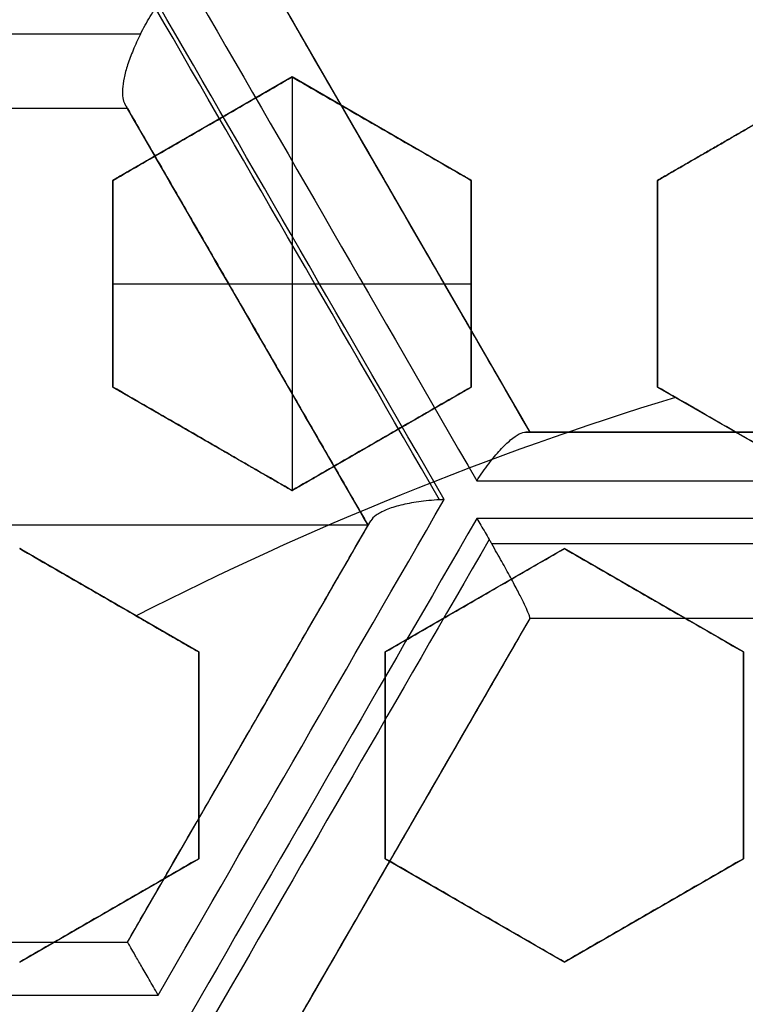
# Model space of a CAD drawing. Header units: centimetres. Extents: x -10 to 8.9, y -34.1 to -8.
# Tile 376 of 656: x -6.769 to -6.6717, y -32.8591 to -32.7271. Entities that reach past the tile are written whole.
import ezdxf

# ---------------------------------------------------------------- set-up
doc = ezdxf.new("R2010")
doc.units = ezdxf.units.CM
doc.layers.add('Default', color=7, linetype='Continuous', true_color=0x000000)

msp = doc.modelspace()

# ---------------------------------------------------------------- linework, layer by layer
at = {"layer": 'Default'}
for p, q in [((-6.732900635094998, -32.72648953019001, -1.1564270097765), (-6.700650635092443, -32.78234816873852, -1.1564270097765)), ((-6.732499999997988, -32.73474820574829, 0.1792829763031), (-6.7565, -32.74860461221, 0.1792829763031)), ((-6.7325, -32.73474820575, 0.1625), (-6.7325, -32.79017383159, 0.1625)), ((-6.708500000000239, -32.74860461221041, 0.18252295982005), (-6.732500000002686, -32.73474820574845, 0.18252295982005)), ((-6.659499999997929, -32.73474820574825, 0.18390874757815), (-6.6835, -32.74860461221, 0.18390874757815)), ((-6.754551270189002, -32.73898953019, -1.1406474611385), (-6.819051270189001, -32.73898953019, -1.1406474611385)), ((-6.722301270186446, -32.79484816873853, -1.156581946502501), (-6.754551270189, -32.73898953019, -1.156581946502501)), ((-6.744499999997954, -32.74167640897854, 0.1625), (-6.744499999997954, -32.74167640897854, 0.1955001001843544)), ((-6.720500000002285, -32.74167640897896, 0.1625), (-6.720500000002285, -32.74167640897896, 0.1987006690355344)), ((-6.7565, -32.74860461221, 0.1838528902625), (-6.7565, -32.77631742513, 0.1838528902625)), ((-6.7085, -32.74860461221, 0.18727069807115), (-6.7085, -32.77631742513, 0.18727069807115)), ((-6.6835, -32.74860461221, 0.1887369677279), (-6.6835, -32.77631742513, 0.1887369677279)), ((-6.717013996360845, -32.75400599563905, -1.234186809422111), (-6.717013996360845, -32.75400599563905, -1.065)), ((-6.7565, -32.76246101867, 0.1625), (-6.7085, -32.76246101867, 0.1625)), ((-6.7565, -32.76246101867, 0.1625), (-6.7565, -32.76246101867, 0.2006486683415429)), ((-6.7085, -32.76246101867, 0.1625), (-6.7085, -32.76246101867, 0.2073021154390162)), ((-6.6835, -32.76246101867, 0.2101520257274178), (-6.6835, -32.76246101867, 0.1625)), ((-6.738607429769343, -32.76660507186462, -1.234550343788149), (-6.738607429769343, -32.76660507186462, -1.065)), ((-6.756499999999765, -32.77631742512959, 0.18797125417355), (-6.732500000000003, -32.79017383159, 0.18797125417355)), ((-6.732499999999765, -32.79017383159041, 0.18797125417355), (-6.708500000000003, -32.77631742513, 0.18797125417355)), ((-6.683499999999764, -32.77631742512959, 0.1923682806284), (-6.659500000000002, -32.79017383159, 0.1923682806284)), ((-6.700650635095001, -32.78234816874, -1.161419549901), (-6.636150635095, -32.78234816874, -1.161419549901)), ((-6.744499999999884, -32.78324562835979, 0.1625), (-6.744499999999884, -32.78324562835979, 0.2093492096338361)), ((-6.720499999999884, -32.78324562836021, 0.1625), (-6.720499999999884, -32.78324562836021, 0.2128172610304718)), ((-6.722301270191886, -32.794848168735, -1.065), (-6.851301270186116, -32.794848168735, -1.065)), ((-6.754551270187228, -32.85070680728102, -1.1652947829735), (-6.722301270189, -32.79484816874, -1.1652947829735)), ((-6.745000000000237, -32.81182446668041, 0.1905773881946), (-6.768999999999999, -32.79796806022, 0.1905773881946)), ((-6.696000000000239, -32.79796806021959, 0.1951392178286), (-6.720000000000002, -32.81182446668, 0.1951392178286)), ((-6.672000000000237, -32.81182446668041, 0.1981756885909), (-6.695999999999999, -32.79796806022, 0.1981756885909)), ((-6.757000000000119, -32.80489626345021, 0.1625), (-6.757000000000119, -32.80489626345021, 0.214431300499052)), ((-6.70800000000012, -32.80489626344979, 0.1686142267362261), (-6.70800000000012, -32.80489626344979, 0.2218231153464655)), ((-6.684000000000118, -32.80489626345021, 0.1716076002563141), (-6.684000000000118, -32.80489626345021, 0.2248164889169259)), ((-6.700650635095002, -32.80734816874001, -1.166056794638), (-6.73290063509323, -32.86320680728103, -1.166056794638)), ((-6.636150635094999, -32.80734816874, -1.1623369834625), (-6.700650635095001, -32.80734816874, -1.1623369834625)), ((-6.745000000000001, -32.8395372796, 0.1965351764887), (-6.745000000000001, -32.81182446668, 0.1965351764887)), ((-6.720000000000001, -32.81182446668, 0.20048185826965), (-6.720000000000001, -32.8395372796, 0.20048185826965)), ((-6.672000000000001, -32.8395372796, 0.20675380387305), (-6.672000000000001, -32.81182446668, 0.20675380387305)), ((-6.738252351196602, -32.82247625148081, -1.259146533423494), (-6.738252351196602, -32.82247625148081, -1.065)), ((-6.745000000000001, -32.82568087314, 0.1699478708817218), (-6.745000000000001, -32.82568087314, 0.2231567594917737)), ((-6.720000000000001, -32.82568087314, 0.2271003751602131), (-6.720000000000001, -32.82568087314, 0.1738914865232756)), ((-6.672000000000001, -32.82568087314, 0.1801575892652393), (-6.672000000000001, -32.82568087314, 0.2333664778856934)), ((-6.716770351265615, -32.83526833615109, -1.260750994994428), (-6.716770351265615, -32.83526833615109, -1.065)), ((-6.768999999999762, -32.85339368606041, 0.20106377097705), (-6.745, -32.8395372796, 0.20106377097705)), ((-6.719999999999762, -32.83953727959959, 0.2091516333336), (-6.695999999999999, -32.85339368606, 0.2091516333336)), ((-6.695999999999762, -32.85339368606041, 0.2123871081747), (-6.672, -32.8395372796, 0.2123871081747)), ((-6.756999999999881, -32.84646548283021, 0.1744999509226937), (-6.756999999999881, -32.84646548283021, 0.2277088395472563)), ((-6.70799999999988, -32.84646548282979, 0.1825783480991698), (-6.70799999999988, -32.84646548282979, 0.2357872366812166)), ((-6.68399999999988, -32.84646548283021, 0.1858714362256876), (-6.68399999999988, -32.84646548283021, 0.2390803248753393)), ((-6.819051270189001, -32.85070680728, -1.1652947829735), (-6.754551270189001, -32.85070680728, -1.1652947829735))]:
    msp.add_line(p, q, dxfattribs=at)
for centre, radius, start, end in [((-6.549999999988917, -33.20500000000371, -0.82), 0.8192000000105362, 100.1935773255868, 151.4582825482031), ((-6.550000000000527, -33.20499999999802, -0.76), 0.774999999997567, 99.40564977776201, 224.0542772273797), ((-6.550000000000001, -33.20500000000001, -0.1612499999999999), 0.75, 105.2299037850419, 180), ((-6.550000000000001, -33.20500000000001, -1.24), 0.6400000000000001, 0, 180), ((-6.549999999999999, -33.20500000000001, 0.2), 0.6367740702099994, 0, 180), ((-6.550000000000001, -33.20500000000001, 0.1625), 0.6231698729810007, 0, 180), ((-6.550000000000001, -33.20500000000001, 0.17875), 0.6074999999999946, 0, 180), ((-6.550000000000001, -33.20500000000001, -1.230490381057), 0.6074999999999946, 0, 180), ((-6.550000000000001, -33.20500000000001, 0.45), 0.6000000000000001, 90, 270), ((-6.550000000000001, -33.20500000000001, 0.195), 0.55, 0, 180), ((-6.550000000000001, -33.20500000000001, 0.1782088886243), 0.55, 0, 180), ((-6.550000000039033, -33.20499999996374, 0.1625), 0.4469695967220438, 107.058256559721, 117.0667820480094)]:
    msp.add_arc(centre, radius, start, end, dxfattribs=at)
at = {"layer": 'Default', "extrusion": (0, 0, -1)}
for centre, radius, start, end in [((6.550000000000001, -33.20500000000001, -0.2), 0.6367740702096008, 0, 180), ((6.550000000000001, -33.20500000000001, -0.1809807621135), 0.6125, 0, 180), ((6.550000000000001, -33.20500000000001, -0.195), 0.6075000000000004, 0, 180), ((6.550000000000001, -33.20500000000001, -0.1625), 0.6075, 0, 180), ((6.550000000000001, -33.20500000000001, 1.24), 0.6075, 0, 180), ((6.550000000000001, -33.20500000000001, 1.220980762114), 0.6075, 0, 180), ((6.550000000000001, -33.20500000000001, -0.35), 0.6000000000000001, 270, 90), ((6.550000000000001, -33.20500000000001, -0.4), 0.6000000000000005, 270, 90), ((6.550000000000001, -33.20500000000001, -0.18660444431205), 0.5499999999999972, 0, 180)]:
    msp.add_arc(centre, radius, start, end, dxfattribs=at)
at = {"layer": 'Default', "extrusion": (-0.8660254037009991, -0.5000000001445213, 3.516088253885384e-10)}
msp.add_arc((25.4813735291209, -0.1450000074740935, 22.20351230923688), 1.1978707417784, 244.4878757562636, 248.4887786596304, dxfattribs=at)
at = {"layer": 'Default', "extrusion": (0.8660253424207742, 0.5000001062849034, -2.574108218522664e-07)}
msp.add_arc((-25.4813707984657, -0.1450057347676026, -22.20911050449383), 1.198176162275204, 291.5202202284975, 295.4906773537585, dxfattribs=at)
at = {"layer": 'Default', "extrusion": (0.8660254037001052, 0.5000000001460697, -3.55942414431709e-10)}
msp.add_arc((-25.48137352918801, -0.1450000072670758, -22.2085543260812), 1.198160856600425, 291.5057535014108, 295.5055036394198, dxfattribs=at)
at = {"layer": 'Default', "extrusion": (-0.8660254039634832, -0.4999999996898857, -7.491391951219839e-10)}
msp.add_arc((25.48137354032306, -0.1449999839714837, 22.19410774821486), 1.187888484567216, 244.745206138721, 248.1891442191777, dxfattribs=at)
at = {"layer": 'Default', "extrusion": (6.195815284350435e-07, 0.9999999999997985, -1.377964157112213e-07)}
msp.add_arc((6.549979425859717, -0.1450045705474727, -32.72899354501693), 1.100648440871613, 280.617923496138, 284.4593938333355, dxfattribs=at)
at = {"layer": 'Default', "extrusion": (-0.8660254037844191, -0.5000000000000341, 0)}
msp.add_arc((25.48137353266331, -0.145, 22.19410775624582), 1.187888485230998, 245.0680399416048, 248.1891442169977, dxfattribs=at)
at = {"layer": 'Default', "extrusion": (0, 1, 0)}
for centre, radius, start, end in [((6.550000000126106, -0.1450000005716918, -32.73898953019), 1.090648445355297, 280.8098476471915, 284.2816864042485), ((6.550000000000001, -0.145, -32.73898953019), 1.090648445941, 280.809847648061, 284.2816864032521), ((6.550000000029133, -0.1450000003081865, -32.79392252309), 1.127393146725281, 274.1227677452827, 278.0428976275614), ((6.550000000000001, -0.145, -32.80734816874), 1.117998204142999, 276.5556140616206, 277.7441833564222)]:
    msp.add_arc(centre, radius, start, end, dxfattribs=at)
at = {"layer": 'Default', "extrusion": (0.8660254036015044, 0.5000000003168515, -9.948959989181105e-10)}
msp.add_arc((-25.48137352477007, -0.1450000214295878, -22.21910776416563), 1.188176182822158, 291.8053039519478, 295.236051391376, dxfattribs=at)
at = {"layer": 'Default', "extrusion": (0.8660254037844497, 0.4999999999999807, 0)}
msp.add_arc((-25.48137353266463, -0.145, -22.21910775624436), 1.188176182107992, 291.8053039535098, 292.8034950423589, dxfattribs=at)
at = {"layer": 'Default', "extrusion": (0, -1, 0)}
for centre, radius, start, end in [((-6.549999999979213, -0.1449999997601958, 32.78234816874), 1.116162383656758, 262.2172383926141, 265.577524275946), ((-6.55000000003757, -0.1450000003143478, 32.78888050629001), 1.125541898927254, 261.9437859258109, 265.8704395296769), ((-6.550000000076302, -0.1450000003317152, 32.85070680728), 1.139105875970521, 256.3019040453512, 259.6551817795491), ((-6.550000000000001, -0.145, 32.85070680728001), 1.139105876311, 256.3019040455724, 259.6551817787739), ((-6.549999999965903, -0.1449999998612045, 32.85781358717), 1.148678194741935, 256.0388695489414, 259.9502437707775)]:
    msp.add_arc(centre, radius, start, end, dxfattribs=at)
at = {"layer": 'Default', "extrusion": (0.8660254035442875, -0.500000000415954, 2.193324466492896e-09)}
msp.add_arc((-32.03137352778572, -0.1450000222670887, 10.5828472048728), 1.148678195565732, 280.0497562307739, 283.9611304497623, dxfattribs=at)
at = {"layer": 'Default', "extrusion": (0.8660254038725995, -0.499999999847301, -8.901163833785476e-10)}
msp.add_arc((-32.03137353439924, -0.1449999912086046, 10.57574040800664), 1.139105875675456, 280.3448182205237, 283.6980959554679, dxfattribs=at)
at = {"layer": 'Default', "extrusion": (0.8660254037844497, -0.4999999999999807, 0)}
msp.add_arc((-32.03137353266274, -0.145, 10.57574041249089), 1.139105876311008, 280.344818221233, 283.6980959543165, dxfattribs=at)
at = {"layer": 'Default', "extrusion": (-0.8660254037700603, 0.5000000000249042, -3.770717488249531e-10)}
msp.add_arc((32.03137353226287, -0.1450000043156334, -10.58788920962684), 1.150190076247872, 256.0575922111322, 259.9635906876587, dxfattribs=at)
at = {"layer": 'Default', "extrusion": (-0.8660255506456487, 0.4999997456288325, -6.235349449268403e-08)}
msp.add_arc((32.03137680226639, -0.1450003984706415, -10.59073097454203), 1.15060544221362, 256.1453650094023, 259.8840394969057, dxfattribs=at)
at = {"layer": 'Default', "extrusion": (-4.870283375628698e-07, 0.9999999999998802, 5.187101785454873e-08)}
msp.add_arc((6.550016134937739, -0.1449979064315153, -32.79734495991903), 1.12799856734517, 274.2239968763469, 277.9353037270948, dxfattribs=at)
at = {"layer": 'Default', "extrusion": (-0.8660254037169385, 0.5000000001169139, -5.583816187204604e-10)}
msp.add_arc((32.03666605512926, -0.1450297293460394, -10.60074041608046), 1.141536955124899, 256.0935276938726, 259.4073259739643, dxfattribs=at)
at = {"layer": 'Default', "extrusion": (0.0001404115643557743, 0.9999999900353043, -1.462819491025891e-05)}
msp.add_arc((6.550660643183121, -0.145723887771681, -32.80826120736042), 1.117361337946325, 274.1511495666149, 277.4758572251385, dxfattribs=at)
at = {"layer": 'Default', "extrusion": (-0.8660254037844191, 0.5000000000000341, 0)}
msp.add_arc((32.03137353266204, -0.145, -10.6007404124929), 1.140605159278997, 259.2443279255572, 259.6689290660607, dxfattribs=at)
at = {"layer": 'Default'}
for points, degree in [([(-5.802878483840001, -33.37034595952, -0.8200002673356), (-5.797609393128, -33.35006248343, -0.8200002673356), (-5.788748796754, -33.30907971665, -0.8199998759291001), (-5.780540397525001, -33.24636207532, -0.8200000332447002), (-5.777589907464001, -33.18277300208, -0.8199999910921), (-5.779858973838, -33.11864828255, -0.8200000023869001), (-5.787447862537, -33.05453951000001, -0.8199999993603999), (-5.800266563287, -32.99143194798, -0.8200000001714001), (-5.818203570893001, -32.92965347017, -0.8199999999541), (-5.841192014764, -32.86947862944, -0.8200000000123), (-5.869027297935, -32.81144395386, -0.8199999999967), (-5.901595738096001, -32.75581332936, -0.8200000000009), (-5.938499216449, -32.70322512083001, -0.8199999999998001), (-5.979707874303, -32.65370809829, -0.8200000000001), (-6.025110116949, -32.60746038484, -0.82), (-6.074537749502, -32.56462435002, -0.82), (-6.127655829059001, -32.5257214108, -0.82), (-6.183698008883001, -32.49134705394, -0.82), (-6.242318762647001, -32.46168134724, -0.82), (-6.303203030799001, -32.43688780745, -0.82), (-6.365872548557, -32.41716482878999, -0.82), (-6.429851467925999, -32.40263767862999, -0.82), (-6.495110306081, -32.39332528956, -0.82), (-6.561443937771, -32.38940486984, -0.82), (-6.628260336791, -32.39089598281, -0.82), (-6.672731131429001, -32.39550066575, -0.82), (-6.694977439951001, -32.39873070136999, -0.82)], 3), ([(-6.752803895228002, -32.72898953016, -1.226802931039), (-6.752606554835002, -32.72859866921, -1.226839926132), (-6.752192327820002, -32.72781467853, -1.226870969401), (-6.75151525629, -32.72664078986, -1.226784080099), (-6.751036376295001, -32.72587787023, -1.226636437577), (-6.750790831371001, -32.72550280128, -1.226540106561)], 3), ([(-6.732900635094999, -32.72648953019, -1.065), (-6.716775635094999, -32.754418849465, -1.065), (-6.700650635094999, -32.78234816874, -1.065)], 2), ([(-6.752803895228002, -32.72898953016, -1.226802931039), (-6.753176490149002, -32.72972750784, -1.226733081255), (-6.753839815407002, -32.73117217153, -1.226441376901), (-6.754572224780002, -32.73315493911, -1.225623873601), (-6.755046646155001, -32.73491704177, -1.224484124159), (-6.755261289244, -32.73640178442, -1.22309068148), (-6.755224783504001, -32.73758062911, -1.221500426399), (-6.755041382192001, -32.73814063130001, -1.220356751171), (-6.754913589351, -32.73836197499, -1.219775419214)], 3), ([(-6.732500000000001, -32.73474820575, 0.1625), (-6.7445, -32.74167640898, 0.1625), (-6.7565, -32.74860461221, 0.1625)], 2), ([(-6.7565, -32.74860461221, 0.1960659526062), (-6.753830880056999, -32.74706359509, 0.1959554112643), (-6.748494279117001, -32.7439825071, 0.1957138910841), (-6.740494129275, -32.73936361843, 0.1952907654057), (-6.735164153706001, -32.7362863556, 0.1949684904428), (-6.732500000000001, -32.73474820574, 0.1947974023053)], 3), ([(-6.732500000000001, -32.73474820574, 0.1947974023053), (-6.732500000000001, -32.734748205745, 0.17864870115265), (-6.732500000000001, -32.73474820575, 0.1625)], 2), ([(-6.7085, -32.74860461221, 0.1625), (-6.7205, -32.74167640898, 0.1625), (-6.732500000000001, -32.73474820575, 0.1625)], 2), ([(-6.732500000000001, -32.73474820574, 0.1947974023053), (-6.729747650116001, -32.73633727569, 0.1956990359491), (-6.724300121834, -32.73948240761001, 0.1974749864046), (-6.716307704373, -32.74409683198, 0.2000551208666), (-6.711084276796, -32.7471125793, 0.2017243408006), (-6.7085, -32.74860461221, 0.2025459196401)], 3), ([(-6.6595, -32.73474820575, 0.1625), (-6.6715, -32.74167640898, 0.1625), (-6.6835, -32.74860461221, 0.1625)], 2), ([(-6.6835, -32.74860461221, 0.2053174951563), (-6.680831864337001, -32.74706416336, 0.2050520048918), (-6.675496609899, -32.74398385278, 0.2045005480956), (-6.667497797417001, -32.73936573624, 0.2036130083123), (-6.662165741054, -32.73628727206, 0.2029814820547), (-6.6595, -32.73474820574, 0.2026559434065)], 3), ([(-6.754551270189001, -32.73898953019, -1.065), (-6.786801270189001, -32.73898953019, -1.065), (-6.819051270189, -32.73898953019, -1.065)], 2), ([(-6.754913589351, -32.73836197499, -1.219775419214), (-6.754834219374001, -32.73849944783, -1.219414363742), (-6.754701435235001, -32.7387294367, -1.21867512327), (-6.754579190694, -32.73894117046, -1.217509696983), (-6.754551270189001, -32.73898953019, -1.216705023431), (-6.754551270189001, -32.73898953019, -1.216294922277)], 3), ([(-6.754551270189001, -32.73898953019, -1.065), (-6.738426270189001, -32.766918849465, -1.065), (-6.722301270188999, -32.79484816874, -1.065)], 2), ([(-6.754551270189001, -32.73898953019, -1.216294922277), (-6.754551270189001, -32.73898953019, -1.1406474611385), (-6.754551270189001, -32.73898953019, -1.065)], 2), ([(-6.7565, -32.74860461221, 0.1625), (-6.7565, -32.76246101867, 0.1625), (-6.7565, -32.77631742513, 0.1625)], 2), ([(-6.7565, -32.77631742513, 0.205205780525), (-6.7565, -32.77334939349, 0.2042325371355), (-6.7565, -32.76733922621, 0.2022579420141), (-6.7565, -32.75810449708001, 0.1992124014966), (-6.7565, -32.75179622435, 0.1971243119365), (-6.7565, -32.74860461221, 0.1960659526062)], 3), ([(-6.7565, -32.74860461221, 0.1960659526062), (-6.7565, -32.74860461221, 0.1792829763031), (-6.7565, -32.74860461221, 0.1625)], 2), ([(-6.7085, -32.77631742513, 0.1625), (-6.7085, -32.76246101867, 0.1625), (-6.7085, -32.74860461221, 0.1625)], 2), ([(-6.7085, -32.74860461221, 0.2025459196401), (-6.7085, -32.74860461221, 0.18252295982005), (-6.7085, -32.74860461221, 0.1625)], 2), ([(-6.7085, -32.74860461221, 0.2025459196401), (-6.7085, -32.75178327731, 0.2036388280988), (-6.7085, -32.75807428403, 0.2057993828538), (-6.7085, -32.7673101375, 0.208963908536), (-6.7085, -32.77333692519, 0.2110239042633), (-6.7085, -32.77631742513, 0.2120413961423)], 3), ([(-6.6835, -32.74860461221, 0.1625), (-6.6835, -32.76246101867, 0.1625), (-6.6835, -32.77631742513, 0.1625)], 2), ([(-6.6835, -32.74860461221, 0.1625), (-6.6835, -32.74860461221, 0.18390874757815), (-6.6835, -32.74860461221, 0.2053174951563)], 2), ([(-6.6835, -32.77631742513, 0.2149739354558), (-6.6835, -32.77332971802, 0.2139356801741), (-6.6835, -32.76729332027, 0.211836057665), (-6.6835, -32.75805693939, 0.2086176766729), (-6.6835, -32.75177584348, 0.2064253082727), (-6.6835, -32.74860461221, 0.2053174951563)], 3), ([(-6.7565, -32.77631742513, 0.1625), (-6.7445, -32.78324562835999, 0.1625), (-6.732500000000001, -32.79017383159, 0.1625)], 2), ([(-6.732500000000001, -32.79017383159, 0.2134425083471), (-6.735064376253, -32.78869328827, 0.2125734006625), (-6.740261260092, -32.78569286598, 0.2108046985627), (-6.748251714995, -32.78107957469, 0.2080627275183), (-6.753726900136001, -32.77791847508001, 0.2061688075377), (-6.7565, -32.77631742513, 0.205205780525)], 3), ([(-6.7565, -32.77631742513, 0.205205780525), (-6.7565, -32.77631742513, 0.1838528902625), (-6.7565, -32.77631742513, 0.1625)], 2), ([(-6.732500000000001, -32.79017383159, 0.1625), (-6.7205, -32.78324562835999, 0.1625), (-6.7085, -32.77631742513, 0.1625)], 2), ([(-6.7085, -32.77631742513, 0.2120413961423), (-6.711163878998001, -32.77785541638, 0.2122301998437), (-6.716493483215, -32.78093246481, 0.2125859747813), (-6.724493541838, -32.78555130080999, 0.2130533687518), (-6.729830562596, -32.78863263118, 0.2133203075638), (-6.732500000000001, -32.79017383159, 0.2134425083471)], 3), ([(-6.7085, -32.77631742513, 0.1625), (-6.7085, -32.77631742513, 0.18727069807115), (-6.7085, -32.77631742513, 0.2120413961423)], 2), ([(-6.6835, -32.77631742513, 0.1625), (-6.682307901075, -32.777005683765, 0.1625), (-6.681115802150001, -32.7776939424, 0.1625)], 2), ([(-6.6595, -32.79017383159, 0.2222365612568), (-6.662091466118, -32.78867764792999, 0.2214692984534), (-6.667324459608, -32.78565637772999, 0.2199084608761), (-6.675315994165, -32.7810424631, 0.217490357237), (-6.680754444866, -32.77790257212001, 0.215821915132), (-6.6835, -32.77631742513, 0.2149739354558)], 3), ([(-6.6835, -32.77631742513, 0.2149739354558), (-6.6835, -32.77631742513, 0.1887369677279), (-6.6835, -32.77631742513, 0.1625)], 2), ([(-6.6595, -32.79017383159, 0.1690276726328), (-6.66183956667, -32.78882308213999, 0.168334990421), (-6.666560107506, -32.78609767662, 0.1669280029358), (-6.673759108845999, -32.78194133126, 0.164754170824), (-6.678649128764, -32.77911807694, 0.1632589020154), (-6.681115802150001, -32.7776939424, 0.1625)], 3), ([(-6.707738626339, -32.78888050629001, -1.259433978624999), (-6.707205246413, -32.78806187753, -1.259203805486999), (-6.70613100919, -32.78653850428, -1.258540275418), (-6.704581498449, -32.78467813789, -1.257045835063), (-6.703168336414, -32.78331250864, -1.255155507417), (-6.701990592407, -32.78251294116, -1.253041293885), (-6.701396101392, -32.78234816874, -1.251594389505), (-6.701147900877, -32.78234816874, -1.250880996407)], 3), ([(-6.700650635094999, -32.78234816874, -1.247854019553), (-6.700650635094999, -32.78234816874, -1.248219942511), (-6.700690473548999, -32.78234816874, -1.248932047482), (-6.7008604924, -32.78234816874, -1.249943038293), (-6.701041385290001, -32.78234816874, -1.250574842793), (-6.701147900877, -32.78234816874, -1.250880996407)], 3), ([(-6.636150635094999, -32.78234816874, -1.065), (-6.668400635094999, -32.78234816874, -1.065), (-6.700650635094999, -32.78234816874, -1.065)], 2), ([(-6.700650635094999, -32.78234816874, -1.065), (-6.700650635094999, -32.78234816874, -1.1564270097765), (-6.700650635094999, -32.78234816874, -1.247854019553)], 2), ([(-6.732500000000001, -32.79017383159, 0.2134425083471), (-6.732500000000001, -32.79017383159, 0.18797125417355), (-6.732500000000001, -32.79017383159, 0.1625)], 2), ([(-6.712727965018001, -32.79142961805, -1.259649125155), (-6.713712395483, -32.79148257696, -1.259473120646), (-6.715592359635, -32.79166554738, -1.258914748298), (-6.718020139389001, -32.79213147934, -1.257570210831), (-6.719965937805, -32.79275487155, -1.255814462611), (-6.721315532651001, -32.79347807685, -1.253808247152), (-6.721805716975, -32.79398984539, -1.252404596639), (-6.721953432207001, -32.79424569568, -1.251706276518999)], 3), ([(-6.71210514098, -32.79140151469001, -1.259745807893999), (-6.712174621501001, -32.79140405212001, -1.259736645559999), (-6.712313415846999, -32.79140951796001, -1.259717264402), (-6.712521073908, -32.79141888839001, -1.259685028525), (-6.71265907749, -32.79142591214, -1.259661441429), (-6.712727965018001, -32.79142961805, -1.259649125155)], 3), ([(-6.721953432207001, -32.79424569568, -1.251706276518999), (-6.722027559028, -32.7943740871, -1.251355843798), (-6.722153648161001, -32.79459247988, -1.250627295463), (-6.722273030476, -32.79479925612, -1.249443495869), (-6.722301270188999, -32.79484816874, -1.248599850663), (-6.722301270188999, -32.79484816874, -1.248163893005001)], 3), ([(-6.707738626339, -32.79392252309, -1.261303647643), (-6.707556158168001, -32.79422628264, -1.261441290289), (-6.707188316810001, -32.79484250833, -1.261686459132), (-6.706629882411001, -32.79578946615, -1.261963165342), (-6.706259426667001, -32.7964250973, -1.262084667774), (-6.706074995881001, -32.79674337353, -1.262129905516)], 3), ([(-6.754551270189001, -32.85070680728, -1.065), (-6.738426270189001, -32.82277748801, -1.065), (-6.722301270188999, -32.79484816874, -1.065)], 2), ([(-6.722301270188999, -32.79484816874, -1.065), (-6.722301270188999, -32.79484816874, -1.1565819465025), (-6.722301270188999, -32.79484816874, -1.248163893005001)], 2), ([(-6.706074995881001, -32.79674337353, -1.262129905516), (-6.706035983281, -32.79681069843, -1.262139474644), (-6.705958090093, -32.79694528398, -1.262157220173), (-6.705841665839, -32.79714693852, -1.26217961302), (-6.705764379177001, -32.79728113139, -1.2621917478), (-6.705725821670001, -32.79734816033, -1.262197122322)], 3), ([(-6.753384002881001, -32.80698396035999, 0.1625), (-6.7611920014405, -32.80247601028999, 0.1625), (-6.769, -32.79796806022, 0.1625)], 2), ([(-6.769, -32.79796806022, 0.2101626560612), (-6.766216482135, -32.79957512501, 0.2111577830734), (-6.760727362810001, -32.80274426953, 0.2131134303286), (-6.752733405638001, -32.80735958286, 0.2159416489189), (-6.747552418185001, -32.81035082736, 0.217761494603), (-6.745000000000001, -32.81182446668, 0.2186547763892)], 3), ([(-6.720000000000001, -32.81182446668, 0.1692755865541), (-6.717330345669, -32.81028314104, 0.1691462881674), (-6.711993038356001, -32.80720164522, 0.1688638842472), (-6.70399305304, -32.80258285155, 0.168369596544), (-6.698663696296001, -32.79950594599, 0.1679935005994), (-6.696, -32.79796806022, 0.1677939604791)], 3), ([(-6.720000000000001, -32.81182446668, 0.2224844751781), (-6.717330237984, -32.81028307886, 0.2223551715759), (-6.711992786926, -32.80720150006, 0.2220727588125), (-6.703992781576, -32.80258269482, 0.2215784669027), (-6.698663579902, -32.79950587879, 0.2212023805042), (-6.696, -32.79796806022, 0.2210028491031)], 3), ([(-6.700634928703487, -32.80732096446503, -1.253710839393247), (-6.7006110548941, -32.807279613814, -1.254398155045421), (-6.700646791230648, -32.80705338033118, -1.255746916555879), (-6.700936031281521, -32.8063220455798, -1.257588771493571), (-6.701462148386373, -32.80519752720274, -1.259241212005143), (-6.70221213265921, -32.80371392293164, -1.260611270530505), (-6.703196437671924, -32.80185908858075, -1.261647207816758), (-6.704366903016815, -32.79973175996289, -1.262231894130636), (-6.70526041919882, -32.79815635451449, -1.262276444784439), (-6.705725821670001, -32.79734816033, -1.262197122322)], 3), ([(-6.696, -32.79796806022, 0.2210028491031), (-6.696, -32.79796806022, 0.1943984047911), (-6.696, -32.79796806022, 0.1677939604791)], 2), ([(-6.696, -32.79796806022, 0.1677939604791), (-6.693241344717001, -32.79956077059, 0.1686786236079), (-6.687785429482, -32.80271074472, 0.170417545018), (-6.679795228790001, -32.80732388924, 0.1729323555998), (-6.674578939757, -32.81033551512, 0.1745527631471), (-6.672000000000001, -32.81182446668, 0.1753485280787)], 3), ([(-6.696, -32.79796806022, 0.2210028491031), (-6.693239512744, -32.79956182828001, 0.2218880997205), (-6.687781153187, -32.80271321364, 0.223627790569), (-6.679791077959, -32.80732628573, 0.2261425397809), (-6.674577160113, -32.8103365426, 0.2277622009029), (-6.672000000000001, -32.81182446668, 0.2285574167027)], 3), ([(-6.753384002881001, -32.80698396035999, 0.1625), (-6.752438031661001, -32.80753011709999, 0.1628336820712), (-6.750555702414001, -32.8086168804, 0.163496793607), (-6.747761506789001, -32.81023010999, 0.164478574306), (-6.745917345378, -32.81129483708, 0.1651248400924), (-6.745000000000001, -32.81182446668, 0.1654458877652)], 3), ([(-6.700650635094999, -32.80734816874, -1.065), (-6.716775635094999, -32.83527748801, -1.065), (-6.732900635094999, -32.86320680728, -1.065)], 2), ([(-6.7006453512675, -32.80733901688, -1.253107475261), (-6.700647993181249, -32.80734359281, -1.1590537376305), (-6.700650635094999, -32.80734816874, -1.065)], 2), ([(-6.636150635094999, -32.80734816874, -1.065), (-6.668400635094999, -32.80734816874, -1.065), (-6.700650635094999, -32.80734816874, -1.065)], 2), ([(-6.7006453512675, -32.80733901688, -1.253107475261), (-6.700645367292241, -32.80733904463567, -1.253174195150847), (-6.70064462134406, -32.80733775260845, -1.253307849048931), (-6.700641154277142, -32.80733174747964, -1.253509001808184), (-6.700637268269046, -32.80732501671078, -1.253643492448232), (-6.700634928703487, -32.80732096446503, -1.253710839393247)], 3), ([(-6.745000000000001, -32.81182446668, 0.1654458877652), (-6.745000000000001, -32.81503383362, 0.1664923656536), (-6.745000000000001, -32.82136578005, 0.1685519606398), (-6.745000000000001, -32.83059935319, 0.1715403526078), (-6.745000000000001, -32.83658650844, 0.1734680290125), (-6.745000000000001, -32.8395372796, 0.1744155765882)], 3), ([(-6.745000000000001, -32.81182446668, 0.1654458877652), (-6.745000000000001, -32.81182446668, 0.1920503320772), (-6.745000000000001, -32.81182446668, 0.2186547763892)], 2), ([(-6.745000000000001, -32.81182446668, 0.2186547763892), (-6.745000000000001, -32.8150325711, 0.2197008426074), (-6.745000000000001, -32.82136283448, 0.2217598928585), (-6.745000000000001, -32.83059653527, 0.2247483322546), (-6.745000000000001, -32.8365853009, 0.2266765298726), (-6.745000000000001, -32.8395372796, 0.2276244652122)], 3), ([(-6.720000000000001, -32.81182446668, 0.2224844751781), (-6.720000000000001, -32.81182446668, 0.1958800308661), (-6.720000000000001, -32.81182446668, 0.1692755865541)], 2), ([(-6.720000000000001, -32.8395372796, 0.1784792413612), (-6.720000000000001, -32.83657975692, 0.1775032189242), (-6.720000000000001, -32.83058360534, 0.1755201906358), (-6.720000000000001, -32.8213491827, 0.1724534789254), (-6.720000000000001, -32.81502672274, 0.1703453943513), (-6.720000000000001, -32.81182446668, 0.1692755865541)], 3), ([(-6.720000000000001, -32.8395372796, 0.2316881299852), (-6.720000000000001, -32.83658109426, 0.2307125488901), (-6.720000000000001, -32.83058672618, 0.2287301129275), (-6.720000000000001, -32.82135242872, 0.2256634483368), (-6.720000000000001, -32.81502811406, 0.2235547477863), (-6.720000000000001, -32.81182446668, 0.2224844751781)], 3), ([(-6.672000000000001, -32.81182446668, 0.1753485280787), (-6.672000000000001, -32.81501081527, 0.1764561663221), (-6.672000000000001, -32.82131206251, 0.1786442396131), (-6.672000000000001, -32.83054794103, 0.1818441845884), (-6.672000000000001, -32.8365644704, 0.1839238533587), (-6.672000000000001, -32.8395372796, 0.1849501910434)], 3), ([(-6.672000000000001, -32.81182446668, 0.1753485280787), (-6.672000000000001, -32.81182446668, 0.2019529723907), (-6.672000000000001, -32.81182446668, 0.2285574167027)], 2), ([(-6.672000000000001, -32.81182446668, 0.2285574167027), (-6.672000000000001, -32.81500931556, 0.2296645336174), (-6.672000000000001, -32.82130856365, 0.2318519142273), (-6.672000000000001, -32.83054454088, 0.2350518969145), (-6.672000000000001, -32.83656301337, 0.237132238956), (-6.672000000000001, -32.8395372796, 0.2381590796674)], 3), ([(-7.269642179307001, -32.81358746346, -0.82), (-7.279487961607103, -32.83327103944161, -0.8199999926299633), (-7.297511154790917, -32.87327300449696, -0.819999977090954), (-7.319640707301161, -32.93527934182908, -0.8199999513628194), (-7.336712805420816, -32.99891850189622, -0.8199999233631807), (-7.348607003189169, -33.06377393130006, -0.8199998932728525), (-7.355221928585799, -33.12938643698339, -0.8199998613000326), (-7.356527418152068, -33.19493271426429, -0.819999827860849), (-7.352600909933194, -33.2597045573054, -0.8199997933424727), (-7.343474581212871, -33.32349793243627, -0.819999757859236), (-7.329190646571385, -33.38652092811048, -0.8199997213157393), (-7.309617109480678, -33.44876686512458, -0.8199996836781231), (-7.284964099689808, -33.50924977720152, -0.8199996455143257), (-7.255558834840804, -33.56725719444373, -0.8199996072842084), (-7.221786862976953, -33.62225640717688, -0.819999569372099), (-7.183730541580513, -33.67428672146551, -0.8199995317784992), (-7.141344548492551, -33.7232884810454, -0.8199994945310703), (-7.09557043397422, -33.76828168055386, -0.8199994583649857), (-7.046466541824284, -33.80917938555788, -0.8199994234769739), (-6.994690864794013, -33.84552716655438, -0.8199993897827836), (-6.940255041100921, -33.87747145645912, -0.8199993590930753), (-6.883228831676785, -33.90493912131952, -0.8199993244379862), (-6.824213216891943, -33.9276263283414, -0.8199993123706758), (-6.76349442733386, -33.94542969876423, -0.8199992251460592), (-6.701581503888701, -33.95819754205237, -0.8199994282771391), (-6.659745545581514, -33.96331301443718, -0.819998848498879), (-6.638679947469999, -33.96504137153, -0.8199988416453)], 3), ([(-6.745000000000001, -32.8395372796, 0.1744155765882), (-6.747666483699, -32.84107677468, 0.1744530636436), (-6.752999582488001, -32.84415584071, 0.1745030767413), (-6.761000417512, -32.84877512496, 0.1745030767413), (-6.766333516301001, -32.85185419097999, 0.1744530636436), (-6.769, -32.85339368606, 0.1744155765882)], 3), ([(-6.745000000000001, -32.8395372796, 0.2276244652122), (-6.747666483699, -32.84107677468, 0.2276619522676), (-6.752999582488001, -32.84415584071, 0.2277119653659), (-6.761000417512, -32.84877512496, 0.2277119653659), (-6.766333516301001, -32.85185419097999, 0.2276619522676), (-6.769, -32.85339368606, 0.2276244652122)], 3), ([(-6.745000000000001, -32.8395372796, 0.1744155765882), (-6.745000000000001, -32.8395372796, 0.2010200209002), (-6.745000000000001, -32.8395372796, 0.2276244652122)], 2), ([(-6.720000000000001, -32.8395372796, 0.2316881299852), (-6.720000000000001, -32.8395372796, 0.2050836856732), (-6.720000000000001, -32.8395372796, 0.1784792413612)], 2), ([(-6.696, -32.85339368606, 0.186615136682), (-6.698548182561, -32.85192249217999, 0.18576493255), (-6.703723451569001, -32.84893454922, 0.1840290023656), (-6.711710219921, -32.84432338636, 0.1813219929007), (-6.717209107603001, -32.84114860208, 0.1794394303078), (-6.720000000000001, -32.8395372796, 0.1784792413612)], 3), ([(-6.696, -32.85339368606, 0.239824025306), (-6.69855014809, -32.85192135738, 0.2389731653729), (-6.703728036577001, -32.84893190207, 0.2372363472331), (-6.711714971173, -32.84432064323, 0.2345292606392), (-6.717211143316, -32.84114742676, 0.2326476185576), (-6.720000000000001, -32.8395372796, 0.2316881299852)], 3), ([(-6.672000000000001, -32.8395372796, 0.1849501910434), (-6.674663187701, -32.84107487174, 0.1851741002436), (-6.679991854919, -32.84415137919, 0.1855963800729), (-6.687991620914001, -32.84877004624, 0.186151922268), (-6.693329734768, -32.85185200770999, 0.1864696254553), (-6.696, -32.85339368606, 0.186615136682)], 3), ([(-6.672000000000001, -32.8395372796, 0.2381590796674), (-6.674663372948, -32.84107497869, 0.2383830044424), (-6.679992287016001, -32.84415162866, 0.2388053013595), (-6.687992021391, -32.84877027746, 0.2393608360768), (-6.693329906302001, -32.85185210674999, 0.2396785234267), (-6.696, -32.85339368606, 0.239824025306)], 3), ([(-6.672000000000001, -32.8395372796, 0.2381590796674), (-6.672000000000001, -32.8395372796, 0.2115546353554), (-6.672000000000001, -32.8395372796, 0.1849501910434)], 2), ([(-6.819051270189, -32.85070680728, -1.065), (-6.786801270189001, -32.85070680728, -1.065), (-6.754551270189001, -32.85070680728, -1.065)], 2), ([(-6.754551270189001, -32.85070680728, -1.065), (-6.754551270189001, -32.85070680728, -1.1652947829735), (-6.754551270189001, -32.85070680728, -1.265589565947)], 2), ([(-6.750448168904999, -32.85781358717, -1.276053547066), (-6.750875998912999, -32.85707256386, -1.275750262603), (-6.751683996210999, -32.85567307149, -1.274986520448), (-6.752720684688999, -32.85387747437, -1.273456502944), (-6.753547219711, -32.85244587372, -1.27163636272), (-6.754137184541, -32.85142402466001, -1.269639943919), (-6.754482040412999, -32.85082671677, -1.267566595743), (-6.754551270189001, -32.85070680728, -1.266233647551), (-6.754551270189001, -32.85070680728, -1.265589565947)], 3), ([(-6.696, -32.85339368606, 0.239824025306), (-6.696, -32.85339368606, 0.213219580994), (-6.696, -32.85339368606, 0.186615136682)], 2)]:
    msp.add_open_spline(points, degree=degree, dxfattribs=at)
msp.add_open_spline([(-6.694977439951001, -32.39873070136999, -0.82), (-6.735720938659, -32.4060568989, -0.8191936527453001), (-6.816766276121, -32.42704210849, -0.8175407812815), (-6.913320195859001, -32.46869009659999, -0.8154445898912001), (-6.985690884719, -32.51033410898, -0.813793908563), (-7.037107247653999, -32.54538322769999, -0.8125793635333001), (-7.077243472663, -32.57743932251, -0.8115958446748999), (-7.107594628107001, -32.60459608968, -0.8108289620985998), (-7.131289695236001, -32.62743464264, -0.8102204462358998), (-7.155858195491, -32.65317042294, -0.8095613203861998), (-7.189625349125, -32.69203308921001, -0.8085870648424), (-7.228718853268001, -32.74404129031, -0.8073312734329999), (-7.269856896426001, -32.81132455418, -0.8057779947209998), (-7.292948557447, -32.85885977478, -0.8047262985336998), (-7.303321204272, -32.8831369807, -0.8041999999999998)], degree=3, knots=[0, 0, 0, 0, 1.244129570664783, 2.488259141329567, 3.110323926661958, 3.73238871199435, 4.354453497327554, 4.66548588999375, 4.976518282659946, 5.368684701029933, 5.760851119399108, 6.545183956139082, 7.329516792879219, 8.11384962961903, 8.11384962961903, 8.11384962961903, 8.11384962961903], dxfattribs=at)

doc.saveas('drawing.dxf')
